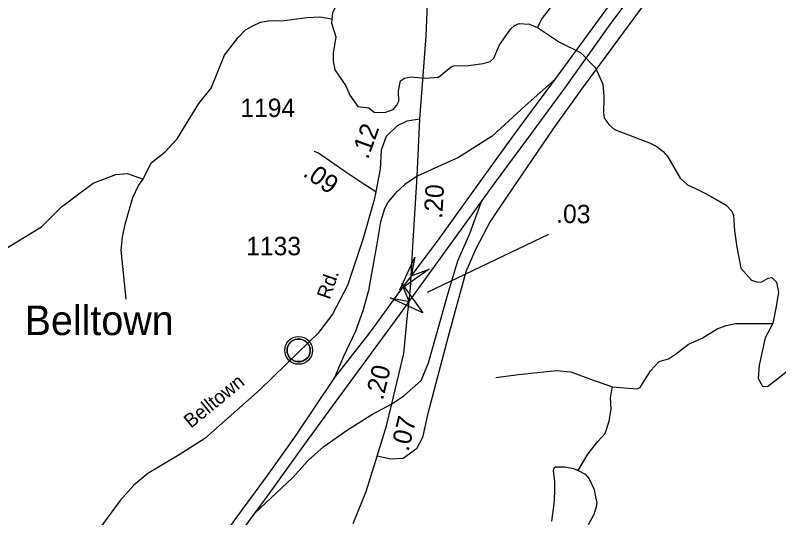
# Model space of a CAD drawing. Extents: x 2056842 to 2160602, y 826753 to 1016856.
# Drawn here: x 2112929 to 2118107, y 916170 to 919576 of the extents above; entities that cross this region are included whole.
import ezdxf

# ---------------------------------------------------------------- set-up
doc = ezdxf.new("R2010")
doc.units = 0
for name, color, linetype in [('Exist Civil Demographics Community CELL', 7, 'Continuous'), ('Exist Civil Demographics Community Label', 7, 'Continuous'), ('Exist Hydrographic Creek Single Shore', 7, 'Continuous'), ('Exist Hydrographic Misc Water Feature', 7, 'Continuous'), ('Exist Road Primary Interstate Divided Center Attributed', 7, 'Continuous'), ('Exist Road Primary Interstate Ramp 1 Lane Attributed', 7, 'Continuous'), ('Exist Road Primary US Attributed', 7, 'Continuous'), ('Exist Road Primary US Mileage Hundredths English Label', 7, 'Continuous'), ('Exist Road Primary US Service Attributed', 7, 'Continuous'), ('Exist Road Secondary Mileage Hundredths English Label', 7, 'Continuous'), ('Exist Road Secondary Structure Standard Bridge Attributed CELL', 7, 'Continuous'), ('Exist Road Secondary Type 51 Attributed', 7, 'Continuous'), ('Exist Road Secondary Type 51 Label', 7, 'Continuous'), ('Exist Road Secondary Type 51 Number Label', 7, 'Continuous')]:
    doc.layers.add(name, color=color, linetype=linetype)

msp = doc.modelspace()

# ---------------------------------------------------------------- linework, layer by layer
at = {"layer": 'Exist Civil Demographics Community CELL'}
msp.add_lwpolyline([(2114773.4, 917316.6), (2114774.4, 917322.2), (2114776.2, 917328.7), (2114779.1, 917335.9), (2114782, 917341.7), (2114785.3, 917347.4), (2114789.1, 917352.5), (2114793.1, 917356.9), (2114797.7, 917361.5), (2114803.2, 917366.1), (2114808.6, 917369.8), (2114813.5, 917372.6), (2114818.6, 917375.1), (2114824, 917377.4), (2114829.6, 917379.2), (2114834, 917380.3), (2114838.8, 917381.1), (2114842.9, 917381.8), (2114849.3, 917382.1), (2114853.8, 917382), (2114859.4, 917381.7), (2114864.3, 917381), (2114869.2, 917380), (2114874.2, 917378.6), (2114879.4, 917376.6), (2114886, 917373.7), (2114892.3, 917370.2), (2114897.4, 917366.7), (2114902.5, 917362.7), (2114905.9, 917359.5), (2114910, 917355.1), (2114913.8, 917350.5), (2114916.9, 917345.9), (2114920, 917340.9), (2114922.5, 917335.7), (2114924.5, 917330.7), (2114926.1, 917325.7), (2114927.4, 917321.1), (2114928.5, 917315), (2114929.1, 917310.3), (2114929.4, 917304.3), (2114929.2, 917298.5), (2114928.6, 917292.8), (2114927.7, 917287.4), (2114926, 917281.2), (2114924.1, 917275.4), (2114921.8, 917270.3), (2114918.7, 917264.3), (2114915.4, 917259), (2114912, 917254.3), (2114907.7, 917249.5), (2114902.4, 917244.6), (2114897.4, 917240.5), (2114892.4, 917237), (2114888.1, 917234.5), (2114881.3, 917231.3), (2114874.1, 917228.6), (2114868.2, 917227.1), (2114861.6, 917225.8), (2114857.1, 917225.3), (2114852.7, 917225.1), (2114847.1, 917225.1), (2114842.8, 917225.5), (2114837.2, 917226.2), (2114831.2, 917227.5), (2114826.6, 917228.8), (2114821.5, 917230.7), (2114816.9, 917232.7), (2114813, 917234.9), (2114806.2, 917239), (2114800.6, 917243.3), (2114795.7, 917247.8), (2114791.2, 917252.6), (2114788, 917256.6), (2114785.1, 917260.8), (2114781, 917267.9), (2114779.2, 917271.4), (2114777.5, 917275.4), (2114774.9, 917283.6), (2114773.4, 917290.7), (2114772.7, 917295.8), (2114772.4, 917302.1), (2114772.3, 917306.8), (2114772.9, 917313.3)], close=True, dxfattribs=at)
for centre, radius in [((2114851, 917304.2), 94.3), ((2114850.7, 917304.4), 76.7)]:
    msp.add_circle(centre, radius, dxfattribs=at)
at = {"layer": 'Exist Hydrographic Creek Single Shore'}
for points in [[(2114393.1, 920155.3), (2114438.7, 920104.6), (2114484.2, 920064), (2114540.4, 920050.1), (2114740.1, 920036.1), (2114878.1, 920024.7), (2114954.4, 919986.2), (2115026.6, 919940.6), (2115082.3, 919900), (2115121.6, 919860.7), (2115139.3, 919767), (2115134.2, 919712.5), (2115080.5, 919590.3), (2115074.7, 919550.4)], [(2113795.8, 918465.1), (2113851.2, 918575.3), (2113945.1, 918649.7), (2114026.5, 918738.1), (2114173.5, 918978.7), (2114257, 919081.1), (2114348, 919305.5), (2114439.5, 919425.9), (2114491.3, 919476), (2114538.9, 919504.3), (2114593, 919528.5), (2114656.8, 919540.8), (2114736.8, 919539), (2114906.8, 919561.8), (2114994.7, 919564.3), (2115074.7, 919550.6)], [(2115074.7, 919550.4), (2115072.8, 919522.6), (2115103.1, 919430.7), (2115085.7, 919318.6), (2115085.9, 919266.4), (2115096.1, 919206.4), (2115170.6, 919097), (2115198.9, 919035), (2115251.1, 918957.1), (2115325.7, 918949), (2115365.4, 918917.7), (2115441.2, 918918.1), (2115491.1, 918936.4), (2115517, 918966.4), (2115531, 918992.7), (2115528.5, 919062.6), (2115542.4, 919130.6), (2115568.4, 919148.7), (2115608.3, 919158.7), (2115708.2, 919149.5), (2115800.2, 919155.7), (2115885.8, 919226.6), (2115903.5, 919232.9), (2116003.6, 919234.2), (2116102.4, 919248.1), (2116150.8, 919262.6), (2116173.6, 919284.1), (2116214.1, 919375.4), (2116290.6, 919483.9), (2116314.7, 919506), (2116346.5, 919520.1), (2116416.1, 919515), (2116470.6, 919493.5)], [(2116470.6, 919493.5), (2116620.3, 919394.6), (2116762.1, 919322.4), (2116863.9, 919220.3), (2116914.4, 919108.7), (2116920.6, 919024.5), (2116917.3, 918912.7), (2116923.2, 918880.8), (2116955.3, 918834.8), (2116993.7, 918800.9), (2117230, 918710), (2117280, 918686.4), (2117322.3, 918652.3), (2117354.4, 918616.6), (2117439, 918471.1), (2117489.2, 918427.4), (2117537.3, 918403.4), (2117597.4, 918374.2), (2117648.3, 918348.2), (2117750.9, 918288.7), (2117788.9, 918246.8), (2117799.1, 918219), (2117806.6, 918114.7), (2117823, 918004.8), (2117850.6, 917861.6), (2117922.8, 917779.2), (2117958.3, 917767.8), (2117987.4, 917766.5), (2118035.5, 917793.1), (2118060.9, 917798.2), (2118092.5, 917766.5), (2118105.2, 917698.1), (2118088.7, 917600.5), (2118067.2, 917487.1)], [(2118067.2, 917487.1), (2118014, 917388.2), (2117974.7, 917204.5), (2117968.4, 917114.5), (2117997.5, 917062.5), (2118031.7, 917058.7), (2118246, 917227.3)]]:
    msp.add_lwpolyline(points, dxfattribs=at)
at = {"layer": 'Exist Hydrographic Misc Water Feature'}
for points in [[(2116693.5, 920472.2), (2116682.7, 920417.6), (2116648.9, 920343.5), (2116613.2, 920285.3), (2116489.8, 920190.8), (2116463.9, 920162.7), (2116396.5, 920028.4), (2116386.6, 919998.4), (2116392.8, 919974.4), (2116408.8, 919952.4), (2116549.2, 919869.1), (2116647.3, 919825.6), (2116681.5, 919799.7), (2116684.6, 919781.9), (2116660.6, 919747.7), (2116613.7, 919692.4), (2116571.9, 919646.8), (2116500.4, 919552.9), (2116470.6, 919493.5)], [(2112597.1, 917739.8), (2112642.8, 917832), (2112680.5, 917874.2), (2112784.1, 917952.7), (2112836, 917977), (2113107.2, 918142), (2113242.6, 918276.6), (2113304.5, 918324.9), (2113458.1, 918437.6), (2113611.5, 918496.3), (2113689.6, 918502.6), (2113795.8, 918465.1)], [(2113681.2, 917650.7), (2113647.8, 917984.4), (2113655.5, 918072.5), (2113673, 918160.6), (2113726.3, 918340.8), (2113764, 918422.9), (2113795.8, 918465.1)], [(2116980.2, 917056.1), (2117143.6, 917043.4), (2117166.4, 917052.3), (2117237.3, 917166.3), (2117295.9, 917229.2), (2117359.2, 917246.9), (2117412.4, 917282.4), (2117494.3, 917345.5), (2117588, 917386), (2117689.7, 917450.4), (2117749.4, 917472.6), (2117813.4, 917487), (2118067.2, 917487.1)], [(2116189.2, 917119.8), (2116341.6, 917139.7), (2116598.8, 917167.6), (2116697.5, 917158.7), (2116829.3, 917109.3), (2116980.2, 917056.1)], [(2116746.9, 916490.2), (2116811.5, 916600.5), (2116879.9, 916686.7), (2116930.6, 916740.5), (2116955.9, 916825.4), (2116969.9, 916906.5), (2116965, 916983.8), (2116980.2, 917056.1)], [(2116567.1, 916147.4), (2116583.6, 916262.8), (2116588.6, 916342.6), (2116587.4, 916413.6), (2116578.5, 916489.6), (2116583.6, 916507.3), (2116592.4, 916514.9), (2116655.8, 916514.9), (2116715.3, 916503.5), (2116746.9, 916490.2)], [(2116746.9, 916490.2), (2116795.1, 916465.5), (2116820.4, 916433.8), (2116854.6, 916361.6), (2116867.3, 916298.2), (2116872.3, 916274.2), (2116868.5, 916241.2), (2116853.3, 916190.5), (2116814.1, 916122.1)]]:
    msp.add_lwpolyline(points, dxfattribs=at)
at = {"layer": 'Exist Road Primary Interstate Divided Center Attributed'}
for points in [[(2122918.4, 926142.9), (2122732, 925942.8), (2122570.2, 925770.2), (2121914.3, 925071.7), (2121264.7, 924376.8), (2121046, 924146.4), (2120484.6, 923550.5), (2119814.3, 922835.8), (2119043.2, 922016.6), (2118408, 921339.7), (2117994.1, 920902.3), (2117625.2, 920499), (2117450.6, 920288.4), (2117228.4, 920007.5), (2116931.5, 919611.5), (2116586.9, 919138)], [(2116090.5, 918312.4), (2116180.2, 918435.9), (2116398.8, 918731.1), (2116662.4, 919091.2), (2116963.8, 919514.2), (2117246.4, 919892.3), (2117484.8, 920198.3), (2117686.4, 920434.2), (2118042.7, 920828.4), (2118519.5, 921337.9), (2119185.3, 922040), (2119884.5, 922790.7), (2120553, 923501.9), (2121083.8, 924063.5), (2121347.5, 924348), (2122002.5, 925044.7), (2122694.4, 925782.8)], [(2116586.9, 919138), (2116344.8, 918813.9), (2116147.8, 918542.1), (2115801.4, 918061.4), (2115614, 917808.5)], [(2115599.7, 917636.3), (2116090.5, 918312.4)], [(2115614, 917808.5), (2115517, 917678), (2115331.7, 917424.1), (2115093.3, 917119.9)], [(2114555.7, 916202.3), (2114639.8, 916316.9), (2114893.5, 916668), (2115075.3, 916918.2), (2115362.3, 917310.7), (2115531.4, 917541.1), (2115599.7, 917636.3)], [(2115093.3, 917119.9), (2114821.5, 916714.8), (2114636.2, 916455.6), (2114443.6, 916190.9), (2114222.3, 915886.7), (2113947, 915487), (2113768.8, 915204.4), (2113641.1, 914993.7), (2113490.8, 914734.5), (2113294.6, 914376.2), (2113049.9, 913928)], [(2113370.2, 914342), (2113559.2, 914685.9), (2113677, 914896.5), (2113839, 915159.4), (2114010, 915431.2), (2114186.3, 915694.1), (2114292.5, 915843.5), (2114555.7, 916202.3)]]:
    msp.add_lwpolyline(points, dxfattribs=at)
at = {"layer": 'Exist Road Primary Interstate Ramp 1 Lane Attributed'}
for points in [[(2116586.9, 919138), (2116386.5, 918962.8), (2116162.9, 918755.2), (2115934.7, 918611.4), (2115749.7, 918528.7), (2115653.6, 918485)], [(2115653.6, 918485), (2115571.7, 918428.5), (2115507.9, 918370), (2115457.6, 918311.6), (2115432, 918262.6), (2115406.9, 918174.5), (2115378.1, 918013.6), (2115345.3, 917826.2), (2115323.8, 917709.4), (2115285.6, 917572.3), (2115236.2, 917434.8), (2115154.9, 917261.7), (2115093.3, 917119.9)], [(2115481.7, 916941.8), (2115563.8, 916996.2), (2115682.3, 917100.5), (2115730.8, 917219.1), (2115806.3, 917485.2), (2115862, 917684.7), (2115929.3, 917910.3), (2116012, 918095.5), (2116090.5, 918312.4)], [(2114961, 916598.8), (2115021.5, 916653.7), (2115182.7, 916766.5), (2115352.5, 916872.5), (2115481.7, 916941.8)], [(2114555.7, 916202.3), (2114809.5, 916440.6), (2114915.5, 916557.5), (2114961, 916598.8)]]:
    msp.add_lwpolyline(points, dxfattribs=at)
at = {"layer": 'Exist Road Primary US Attributed'}
for points in [[(2115673.2, 918871.2), (2115714.7, 919434.6), (2115737.1, 919933.4), (2115762.3, 920307.3), (2115775.8, 920514.9)], [(2115653.6, 918485), (2115673.2, 918871.2)], [(2115614, 917808.5), (2115624.9, 918009.1), (2115653.6, 918485)], [(2115599.7, 917636.3), (2115609.6, 917727.8), (2115614, 917808.5)], [(2115481.7, 916941.8), (2115564.3, 917282.4), (2115589.4, 917542.2), (2115599.7, 917636.3)], [(2115382.4, 916586.7), (2115445.7, 916793.5), (2115481.7, 916941.8)], [(2115220, 916129.9), (2115309.2, 916347.6), (2115382.4, 916586.7)]]:
    msp.add_lwpolyline(points, dxfattribs=at)
at = {"layer": 'Exist Road Primary US Mileage Hundredths English Label'}
msp.add_line((2115724.5, 917698.1), (2116546.6, 918092), dxfattribs=at)
at = {"layer": 'Exist Road Primary US Service Attributed'}
msp.add_lwpolyline([(2117342.6, 919857.8), (2117282, 919772.7), (2116762, 919065.3), (2116575.2, 918804.7), (2116259.9, 918343.6), (2116150.3, 918178.2), (2116053.3, 917993), (2115985.1, 917836.6), (2115865.6, 917398.9), (2115724.6, 916867.7), (2115690.4, 916713.1), (2115649.1, 916635.8), (2115559.3, 916571.1), (2115474.9, 916565.7), (2115382.4, 916586.7)], dxfattribs=at)
at = {"layer": 'Exist Road Secondary Structure Standard Bridge Attributed CELL'}
for points in [[(2115735.2, 917855.5), (2115536, 917714.8), (2115638.1, 917936.2), (2115614, 917808.5)], [(2115551.7, 917757.1), (2115694, 917559.1), (2115471.8, 917659.4), (2115599.7, 917636.3)]]:
    msp.add_lwpolyline(points, close=True, dxfattribs=at)
at = {"layer": 'Exist Road Secondary Type 51 Attributed'}
for points in [[(2115673.2, 918871.2), (2115585.2, 918858.6), (2115518.8, 918826.3), (2115445.2, 918754.4), (2115411, 918660.9), (2115403.9, 918531.6), (2115374, 918379.6)], [(2115374, 918379.6), (2115293.4, 918430.1), (2115163.1, 918515.8), (2115008.9, 918625.5), (2114985.7, 918640), (2114959, 918653.3)], [(2115374, 918379.6), (2115363.5, 918325.8), (2115286.2, 918056.3), (2115181.2, 917744.5), (2115080.6, 917550.4), (2114980.1, 917417.5), (2114849.9, 917292.6), (2114589.5, 917039.2), (2114215.1, 916707.7), (2114041, 916596.3), (2113827.3, 916470.5), (2113733.9, 916391.4), (2113639.6, 916286.3), (2113474.4, 916063.5), (2113352.3, 915937.7), (2113087.5, 915679.9), (2112789.4, 915385.2), (2112632.3, 915217.2), (2112454.5, 915014.1), (2112274.9, 914796.7), (2112150.1, 914684.4), (2111909.5, 914531.6), (2111665.3, 914386.1), (2111425.6, 914234.2)]]:
    msp.add_lwpolyline(points, dxfattribs=at)

# ---------------------------------------------------------------- texts
at = {"layer": 'Exist Civil Demographics Community Label'}
msp.add_text('Belltown', height=200, dxfattribs=at).set_placement((2112992.3, 917408))
at = {"layer": 'Exist Road Primary US Mileage Hundredths English Label'}
for s, rotation, p in [('.20', 86.5483, (2115823.9, 918194.3)), ('.03', 358.9634, (2116596.6, 918169.2)), ('.20', 76.3701, (2115422, 916961.2)), ('.07', 76.3703, (2115595.1, 916614))]:
    msp.add_text(s, height=125, rotation=rotation, dxfattribs=at).set_placement(p)
at = {"layer": 'Exist Road Secondary Mileage Hundredths English Label'}
for s, rotation, p in [('.12', 69.9415, (2115320, 918593.8)), ('.09', 324.5705, (2114873.1, 918492))]:
    msp.add_text(s, height=125, rotation=rotation, dxfattribs=at).set_placement(p)
at = {"layer": 'Exist Road Secondary Type 51 Label'}
for s, rotation, p in [('Rd.', 70.7329, (2115061.1, 917644)), ('Belltown', 39.2194, (2114120, 916772.4))]:
    msp.add_text(s, height=95, rotation=rotation, dxfattribs=at).set_placement(p)
at = {"layer": 'Exist Road Secondary Type 51 Number Label'}
for s, p in [('1194', (2114455.1, 918885.8)), ('1133', (2114494.9, 917948.9))]:
    msp.add_text(s, height=125, dxfattribs=at).set_placement(p)

doc.saveas('drawing.dxf')
